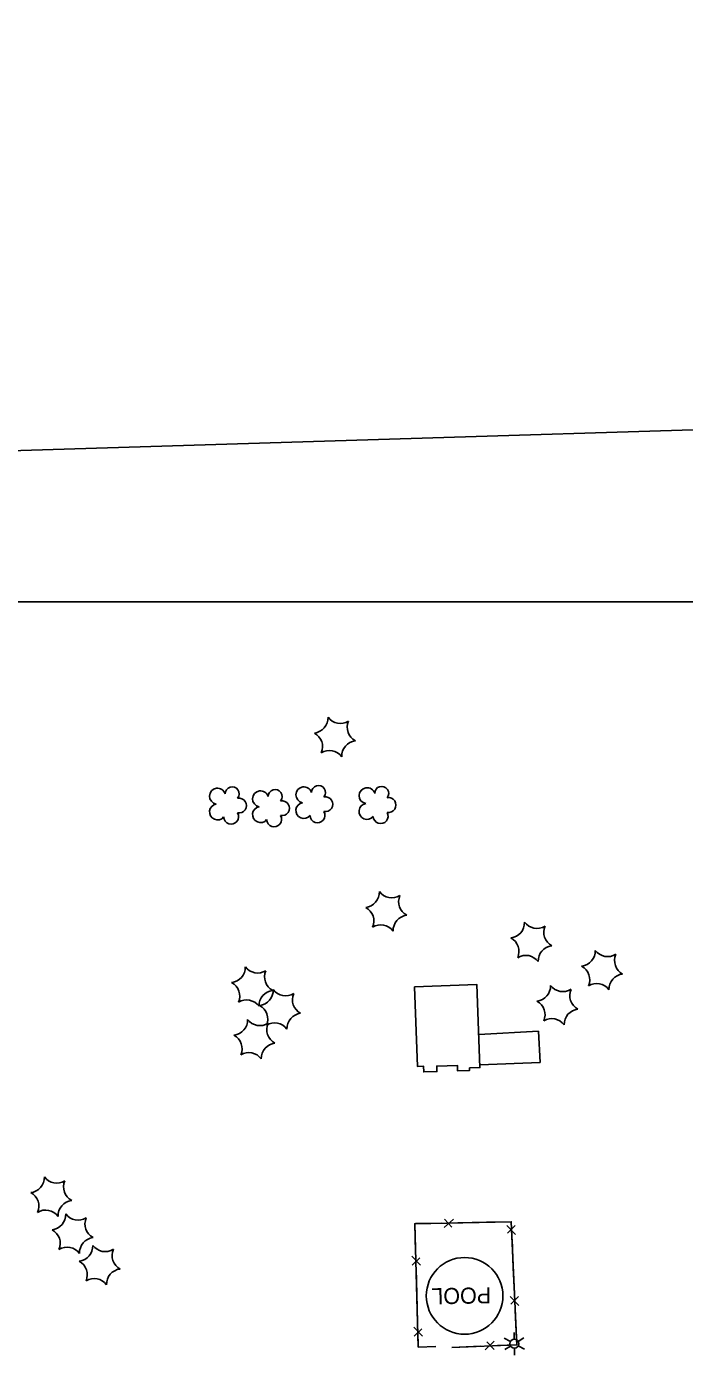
# Model space of a CAD drawing. Extents: x 353423 to 364002, y 127000 to 201942.
# Drawn here: x 361640.3 to 361885.6, y 153717.7 to 154214.3 of the extents above; entities that cross this region are included whole.
import ezdxf

# ---------------------------------------------------------------- set-up
doc = ezdxf.new("R2010")
doc.units = 0
for name, color, linetype in [('E_DTM_SlopeBottom', 7, 'Continuous'), ('E_FEN_Generic', 7, 'Continuous'), ('E_LAND_BrushLine', 7, 'Continuous'), ('E_LAND_TreeLine', 7, 'Continuous'), ('E_MISCPROP', 7, 'Continuous'), ('E_RDWY_Gravel', 7, 'Continuous'), ('E_WTR_FlowLine', 7, 'Continuous')]:
    doc.layers.add(name, color=color, linetype=linetype)

msp = doc.modelspace()

# ---------------------------------------------------------------- linework, layer by layer
at = {"layer": 'E_DTM_SlopeBottom'}
for p, q in [((361796.01, 153766.82), (361799.48, 153769.97)), ((361796.11, 153769.9), (361798.83, 153766.94)), ((361819.46, 153767.54), (361822.69, 153764.15)), ((361822.54, 153767.51), (361819.65, 153764.73)), ((361787.16, 153752.75), (361783.98, 153756.19)), ((361784.08, 153752.82), (361787.01, 153755.56)), ((361820.65, 153741.11), (361823.88, 153737.72)), ((361823.73, 153741.08), (361820.84, 153738.29)), ((361787.91, 153726.3), (361784.73, 153729.74)), ((361784.83, 153726.38), (361787.76, 153729.12)), ((361814.7, 153724.41), (361811.3, 153721.2)), ((361814.66, 153721.33), (361811.89, 153724.24))]:
    msp.add_line(p, q, dxfattribs=at)
for points in [[(361792.89, 153722.52), (361786.37, 153722.23), (361785.06, 153768.24), (361821.04, 153768.99), (361823.11, 153723.09), (361798.88, 153722.14)], [(361785.36, 153757.85), (361785.06, 153768.24), (361785.42, 153768.25)], [(361785.42, 153768.25), (361794.88, 153768.45)], [(361801.12, 153768.58), (361811.87, 153768.8)], [(361811.87, 153768.8), (361821.04, 153768.99), (361821.06, 153768.71)], [(361821.34, 153762.47), (361821.82, 153751.73)], [(361785.8, 153742.15), (361785.54, 153751.6)], [(361821.82, 153751.73), (361822.24, 153742.28)], [(361786.11, 153731.4), (361785.8, 153742.15)], [(361822.53, 153736.04), (361823.01, 153725.29)], [(361792.89, 153722.52), (361786.37, 153722.23), (361786.29, 153725.15)], [(361823.01, 153725.29), (361823.11, 153723.09), (361815.87, 153722.8)], [(361809.62, 153722.56), (361798.88, 153722.14)]]:
    msp.add_lwpolyline(points, dxfattribs=at)
at = {"layer": 'E_FEN_Generic'}
for centre, radius, start, end in [((361746.99, 153956.76), 5.72, 276.2674, 2.0323), ((361757.33, 153960.35), 5.72, 216.2674, 302.0323), ((361744.94, 153946.01), 5.72, 336.2674, 62.0323), ((361765.61, 153953.19), 5.72, 156.2674, 242.0323), ((361763.55, 153942.45), 5.72, 96.2674, 182.0323), ((361753.21, 153938.86), 5.72, 36.2674, 122.0323), ((361749.15, 153928.9), 2.61, 321.8358, 179.7684), ((361772.73, 153928.59), 2.61, 321.8358, 179.7684), ((361711.48, 153927.53), 2.97, 17.1306, 260.1038), ((361716.94, 153928.39), 2.61, 321.8358, 179.7684), ((361719.48, 153924.04), 2.78, 259.1277, 100.1387), ((361727.52, 153926.54), 2.97, 17.1306, 260.1038), ((361732.97, 153927.4), 2.61, 321.8358, 179.7684), ((361743.69, 153928.03), 2.97, 17.1306, 260.1038), ((361751.69, 153924.55), 2.78, 259.1277, 100.1387), ((361767.27, 153927.73), 2.97, 17.1306, 260.1038), ((361775.27, 153924.24), 2.78, 259.1277, 100.1387), ((361711.48, 153921.67), 2.97, 99.4798, 320.7136), ((361716.56, 153919.91), 2.78, 182.4506, 30.2236), ((361727.52, 153920.68), 2.97, 99.4798, 320.7136), ((361735.52, 153923.05), 2.78, 259.1277, 100.1387), ((361743.69, 153922.18), 2.97, 99.4798, 320.7136), ((361748.77, 153920.41), 2.78, 182.4506, 30.2236), ((361767.27, 153921.87), 2.97, 99.4798, 320.7136), ((361772.34, 153920.11), 2.78, 182.4506, 30.2236), ((361732.59, 153918.92), 2.78, 182.4506, 30.2236), ((361766.15, 153891.79), 5.72, 276.2674, 2.0323), ((361776.49, 153895.38), 5.72, 216.2674, 302.0323), ((361784.77, 153888.22), 5.72, 156.2674, 242.0323), ((361764.09, 153881.04), 5.72, 336.2674, 62.0323), ((361782.71, 153877.47), 5.72, 96.2674, 182.0323), ((361772.37, 153873.89), 5.72, 36.2674, 122.0323), ((361820.27, 153880.41), 5.72, 276.2674, 2.0323), ((361830.61, 153884), 5.72, 216.2674, 302.0323), ((361838.89, 153876.84), 5.72, 156.2674, 242.0323), ((361818.22, 153869.67), 5.72, 336.2674, 62.0323), ((361836.83, 153866.1), 5.72, 96.2674, 182.0323), ((361826.49, 153862.51), 5.72, 36.2674, 122.0323), ((361846.68, 153869.89), 5.72, 276.2674, 2.0323), ((361857.01, 153873.48), 5.72, 216.2674, 302.0323), ((361865.29, 153866.32), 5.72, 156.2674, 242.0323), ((361716.14, 153863.78), 5.72, 276.2674, 2.0323), ((361726.48, 153867.37), 5.72, 216.2674, 302.0323), ((361734.75, 153860.21), 5.72, 156.2674, 242.0323), ((361844.62, 153859.14), 5.72, 336.2674, 62.0323), ((361714.08, 153853.03), 5.72, 336.2674, 62.0323), ((361829.99, 153856.83), 5.72, 276.2674, 2.0323), ((361840.33, 153860.42), 5.72, 216.2674, 302.0323), ((361852.89, 153851.99), 5.72, 36.2674, 122.0323), ((361863.23, 153855.58), 5.72, 96.2674, 182.0323), ((361732.69, 153849.47), 5.72, 96.2674, 182.0323), ((361726.55, 153855.26), 5.72, 276.2674, 2.0323), ((361736.89, 153858.85), 5.72, 216.2674, 302.0323), ((361745.17, 153851.69), 5.72, 156.2674, 242.0323), ((361848.6, 153853.26), 5.72, 156.2674, 242.0323), ((361722.36, 153845.88), 5.72, 36.2674, 122.0323), ((361724.5, 153844.51), 5.72, 336.2674, 62.0323), ((361827.93, 153846.08), 5.72, 336.2674, 62.0323), ((361846.54, 153842.52), 5.72, 96.2674, 182.0323), ((361716.98, 153844.16), 5.72, 276.2674, 2.0323), ((361727.32, 153847.75), 5.72, 216.2674, 302.0323), ((361732.77, 153837.35), 5.72, 36.2674, 122.0323), ((361735.6, 153840.6), 5.72, 156.2674, 242.0323), ((361743.11, 153840.94), 5.72, 96.2674, 182.0323), ((361836.21, 153838.93), 5.72, 36.2674, 122.0323), ((361714.92, 153833.42), 5.72, 336.2674, 62.0323), ((361723.2, 153826.26), 5.72, 36.2674, 122.0323), ((361733.54, 153829.85), 5.72, 96.2674, 182.0323), ((361641.19, 153785.49), 5.72, 276.2674, 2.0323), ((361651.53, 153789.08), 5.72, 216.2674, 302.0323), ((361659.8, 153781.92), 5.72, 156.2674, 242.0323), ((361639.13, 153774.75), 5.72, 336.2674, 62.0323), ((361647.41, 153767.59), 5.72, 36.2674, 122.0323), ((361657.74, 153771.18), 5.72, 96.2674, 182.0323), ((361649.16, 153771.67), 5.72, 276.2674, 2.0323), ((361659.49, 153775.26), 5.72, 216.2674, 302.0323), ((361667.77, 153768.1), 5.72, 156.2674, 242.0323), ((361647.1, 153760.93), 5.72, 336.2674, 62.0323), ((361665.71, 153757.36), 5.72, 96.2674, 182.0323), ((361655.38, 153753.77), 5.72, 36.2674, 122.0323), ((361659.26, 153759.96), 5.72, 276.2674, 2.0323), ((361669.6, 153763.55), 5.72, 216.2674, 302.0323), ((361677.88, 153756.39), 5.72, 156.2674, 242.0323), ((361657.2, 153749.22), 5.72, 336.2674, 62.0323), ((361665.48, 153742.06), 5.72, 36.2674, 122.0323), ((361675.82, 153745.65), 5.72, 96.2674, 182.0323)]:
    msp.add_arc(centre, radius, start, end, dxfattribs=at)
at = {"layer": 'E_LAND_BrushLine'}
for p, q in [((361822.15, 153725.17), (361822.09, 153727.69)), ((361820.75, 153724.36), (361818.45, 153725.6)), ((361820.83, 153722.66), (361818.6, 153721.34)), ((361823.64, 153724.37), (361825.75, 153725.72)), ((361823.68, 153722.73), (361825.94, 153721.49)), ((361822.24, 153721.89), (361822.3, 153719.29))]:
    msp.add_line(p, q, dxfattribs=at)
msp.add_circle((361822.22, 153723.53), 1.64, dxfattribs=at)
at = {"layer": 'E_LAND_TreeLine'}
msp.add_line((359000, 154000), (362500, 154000), dxfattribs=at)
at = {"layer": 'E_MISCPROP'}
msp.add_lwpolyline([(361808.93, 153838.74), (361831.19, 153839.96), (361831.83, 153828.34), (361809.35, 153827.42)], dxfattribs=at)
at = {"layer": 'E_RDWY_Gravel'}
msp.add_lwpolyline([(361459.32, 152809.18), (362299.86, 153158.83), (362244.86, 154074.96), (360626.65, 154025.33), (360594.88, 154683.26)], dxfattribs=at)
at = {"layer": 'E_WTR_FlowLine'}
msp.add_lwpolyline([(361784.98, 153856.51), (361786.07, 153826.82), (361788.34, 153826.9), (361788.42, 153824.77), (361793.33, 153824.94), (361793.25, 153826.95), (361800.98, 153827.24), (361801.06, 153825.17), (361805.54, 153825.33), (361805.5, 153826.28), (361809.38, 153826.42), (361808.26, 153857.36)], close=True, dxfattribs=at)
msp.add_circle((361803.65, 153741.35), 14.29, dxfattribs=at)

# ---------------------------------------------------------------- texts
msp.add_text('POOL', height=6, rotation=181.0561, dxfattribs=at).set_placement((361813.48, 153744.58))

doc.saveas('drawing.dxf')
